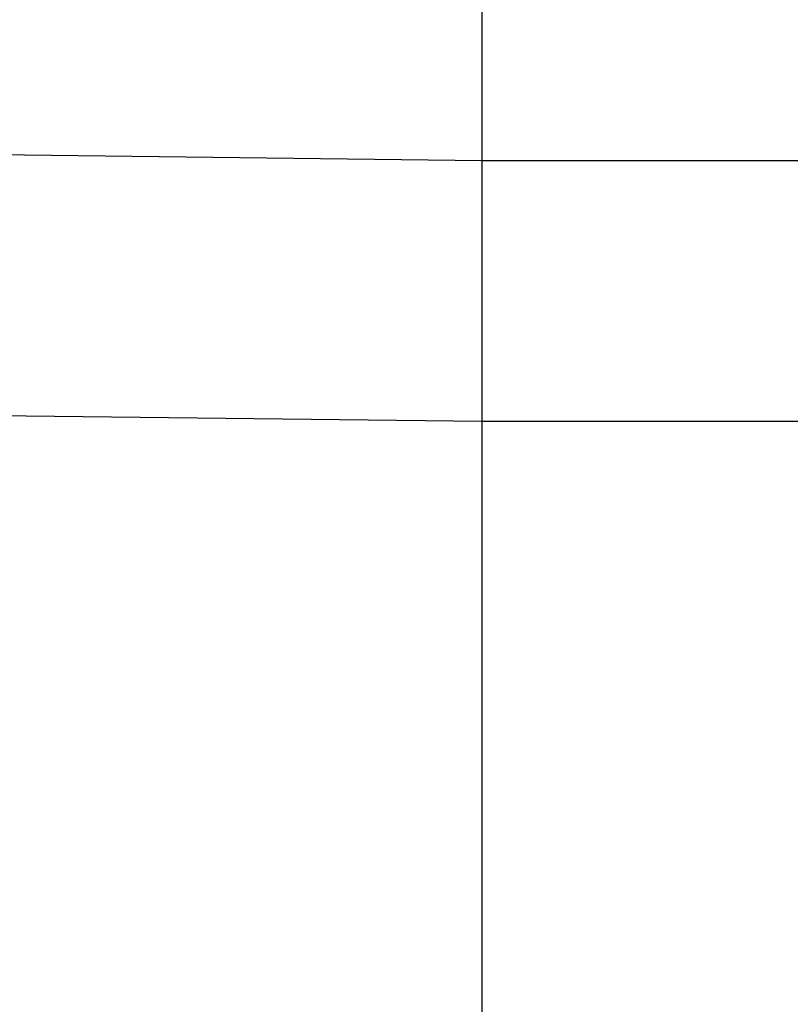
# Model space of a CAD drawing. Extents: x -270 to 272, y -152 to 146.
# Tile 345 of 656: x 229.53 to 230.59, y -31.86 to -30.5. Entities that reach past the tile are written whole.
import ezdxf

# ---------------------------------------------------------------- set-up
doc = ezdxf.new("R2010")
doc.units = 0
doc.layers.get('0').update_dxf_attribs({"linetype": 'CONTINUOUS'})

msp = doc.modelspace()

# ---------------------------------------------------------------- linework, layer by layer
for p, q in [((230.168, -30.6946), (230.168, -29.0546)), ((228.568, -30.6747), (230.168, -30.6946)), ((230.168, -30.6946), (232.718, -30.6946)), ((230.168, -31.0546), (230.168, -30.6946)), ((230.168, -31.0546), (228.568, -31.0362)), ((232.718, -31.0546), (230.168, -31.0546)), ((230.168, -32.6946), (230.168, -31.0546))]:
    msp.add_line(p, q)

doc.saveas('drawing.dxf')
